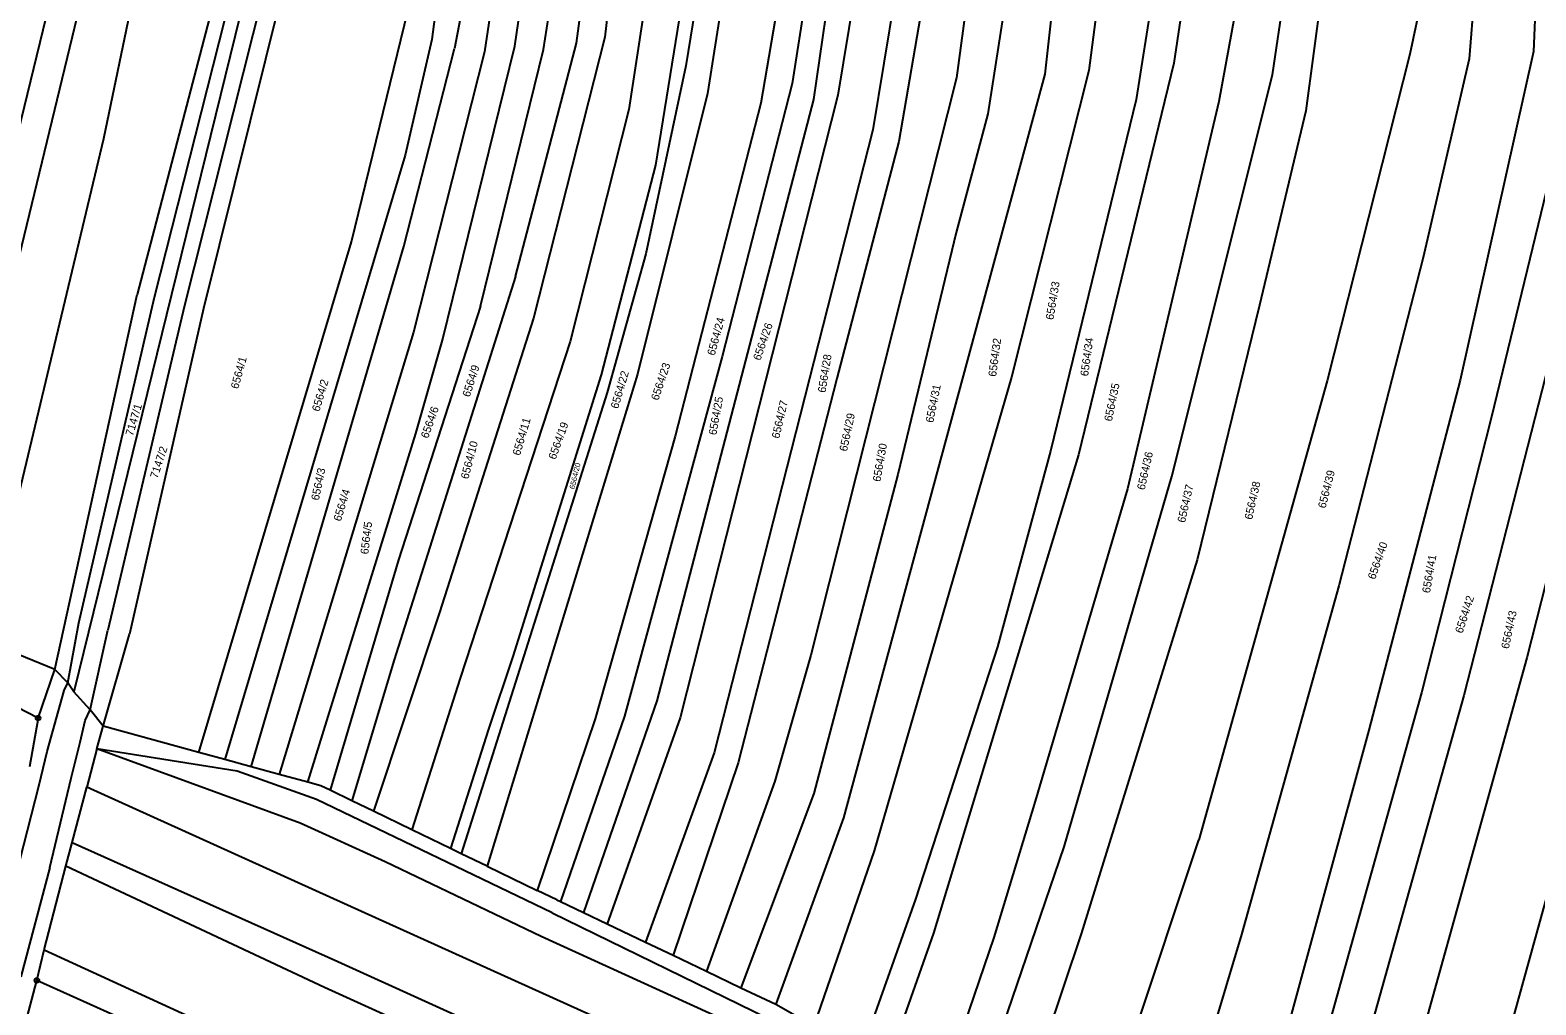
# Model space of a CAD drawing. Extents: x -593183 to -588034, y -1130415 to -1124994.
# Drawn here: x -590118.7 to -589798.8, y -1127318.7 to -1127111.6 of the extents above; entities that cross this region are included whole.
import ezdxf

# ---------------------------------------------------------------- set-up
doc = ezdxf.new("R2010")
doc.units = 0
for name, color, linetype in [('Vrstva 1', 7, 'Continuous'), ('Vrstva 18', 7, 'Continuous'), ('Vrstva 24', 7, 'Continuous'), ('Vrstva 4', 7, 'Continuous')]:
    doc.layers.add(name, color=color, linetype=linetype)

msp = doc.modelspace()

# ---------------------------------------------------------------- linework, layer by layer
at = {"layer": 'Vrstva 1'}
for p, q in [((-590078.66, -1127016.91), (-590103.1, -1127134.74)), ((-589946.93, -1127030.61), (-589963.49, -1127127.13)), ((-589977.84, -1127038.7), (-589991.55, -1127128.47)), ((-590009.67, -1127115.75), (-589997.92, -1127040.57)), ((-589944.31, -1127041.81), (-589956.84, -1127123.01)), ((-590015.76, -1127115.06), (-590005.53, -1127045.29)), ((-590002.67, -1127114.4), (-589993.16, -1127044.37)), ((-589871.03, -1127045.65), (-589883.75, -1127126.41)), ((-590012.4, -1127050.72), (-590022.16, -1127116.26)), ((-589971.44, -1127051.52), (-589985.89, -1127140.34)), ((-589865.33, -1127050.72), (-589875.79, -1127118.64)), ((-589968.36, -1127051.99), (-589979.43, -1127119.22)), ((-589990.6, -1127059.54), (-589996.63, -1127113.11)), ((-589853.93, -1127059.7), (-589866.18, -1127126.78)), ((-589921.48, -1127061.91), (-589934.2, -1127135.29)), ((-589905.01, -1127063), (-589915.26, -1127129.43)), ((-589814.52, -1127064.57), (-589825.62, -1127116.77)), ((-590027.25, -1127067.21), (-590033.38, -1127113.6)), ((-589943.79, -1127067.45), (-589952.3, -1127126.35)), ((-589854.79, -1127121.11), (-589846.55, -1127064.83)), ((-589929.17, -1127068.34), (-589939.69, -1127132.82)), ((-589897.36, -1127068.67), (-589903.13, -1127121.01)), ((-589887.77, -1127074.09), (-589893.81, -1127120.2)), ((-589840.26, -1127072.34), (-589847.69, -1127128.82)), ((-589809.38, -1127072.1), (-589813, -1127117.76)), ((-589939.22, -1127077.27), (-589947.12, -1127125.49)), ((-589915.73, -1127075.5), (-589921.94, -1127121.81)), ((-589967.97, -1127081.9), (-589974.83, -1127125.14)), ((-590023.43, -1127088.18), (-590028.54, -1127115.58)), ((-589798.18, -1127088.86), (-589799.37, -1127116.2)), ((-590070.03, -1127091.92), (-590109.44, -1127252.2)), ((-590077.98, -1127098.88), (-590095.95, -1127167.82)), ((-590064.85, -1127102.12), (-590081.89, -1127170.77)), ((-590145.95, -1127234.13), (-590114.58, -1127106.04)), ((-590050.44, -1127156.62), (-590037.41, -1127103.2)), ((-590108.71, -1127108.66), (-590139.78, -1127236.67)), ((-590039.31, -1127157.64), (-590028.54, -1127115.58)), ((-590033.38, -1127113.6), (-590039.03, -1127138.2)), ((-590031.1, -1127177.49), (-590015.76, -1127115.06)), ((-590023.02, -1127170.25), (-590009.67, -1127115.75)), ((-590015.64, -1127164.01), (-590002.67, -1127114.4)), ((-589996.63, -1127113.11), (-590011.8, -1127172.8)), ((-590022.16, -1127116.26), (-590037.29, -1127175.8)), ((-589875.79, -1127118.64), (-589896.01, -1127201.84)), ((-589825.62, -1127116.77), (-589843.19, -1127186.18)), ((-589813, -1127117.76), (-589822.79, -1127159.98)), ((-589799.37, -1127116.2), (-589814.93, -1127186.01)), ((-589979.43, -1127119.22), (-589987.93, -1127159.16)), ((-589921.94, -1127121.81), (-589952.85, -1127244.43)), ((-589903.13, -1127121.01), (-589945.92, -1127279.01)), ((-589893.81, -1127120.2), (-589910.27, -1127185.38)), ((-589876.18, -1127206.5), (-589854.79, -1127121.11)), ((-589974.83, -1127125.14), (-589989.66, -1127184.71)), ((-589956.84, -1127123.01), (-589971.73, -1127180.98)), ((-589991.55, -1127128.47), (-590003.97, -1127177.77)), ((-589952.3, -1127126.35), (-589985.59, -1127254.15)), ((-589963.49, -1127127.13), (-589981.69, -1127197.87)), ((-589947.12, -1127125.49), (-589980.65, -1127257.72)), ((-589883.75, -1127126.41), (-589901.95, -1127201.09)), ((-589866.18, -1127126.78), (-589885.58, -1127209.07)), ((-589915.26, -1127129.43), (-589922.03, -1127154.63)), ((-589847.69, -1127128.82), (-589857.56, -1127170.1)), ((-590103.1, -1127134.74), (-590128.6, -1127241.27)), ((-589939.69, -1127132.82), (-589973.43, -1127265.2)), ((-590039.03, -1127138.2), (-590077.35, -1127266.6)), ((-589934.2, -1127135.29), (-589947.38, -1127185.68)), ((-589794.34, -1127136.3), (-589808.25, -1127193.78)), ((-589985.89, -1127140.34), (-589997.38, -1127184.84)), ((-589788.84, -1127154.04), (-589814.18, -1127252.97)), ((-590082.86, -1127265.09), (-590050.44, -1127156.62)), ((-589922.03, -1127154.63), (-589934.37, -1127206.02)), ((-589778.24, -1127156.08), (-589800.75, -1127244.96)), ((-590071.78, -1127268.12), (-590039.31, -1127157.64)), ((-589987.93, -1127159.16), (-589996.14, -1127188.63)), ((-589822.79, -1127159.98), (-589840.71, -1127229.68)), ((-590015.64, -1127164.01), (-590041.38, -1127245.44)), ((-590113.44, -1127247.5), (-590095.95, -1127167.82)), ((-589857.56, -1127170.1), (-589870.79, -1127224.15)), ((-590081.89, -1127170.77), (-590097.62, -1127239.96)), ((-590023.02, -1127170.25), (-590040.45, -1127224.16)), ((-590011.8, -1127172.8), (-590031.77, -1127235.37)), ((-590037.29, -1127175.8), (-590065.81, -1127269.76)), ((-590036.76, -1127197.34), (-590031.1, -1127177.49)), ((-590003.97, -1127177.77), (-590027.38, -1127249.28)), ((-589971.73, -1127180.98), (-589992.48, -1127257.39)), ((-589989.66, -1127184.71), (-590021.61, -1127289.27)), ((-589997.38, -1127184.84), (-590016.15, -1127244.74)), ((-589947.38, -1127185.68), (-589968.3, -1127267.3)), ((-589910.27, -1127185.38), (-589939.44, -1127285.97)), ((-589843.19, -1127186.18), (-589870.42, -1127283.66)), ((-589814.93, -1127186.01), (-589834.31, -1127260.38)), ((-589996.14, -1127188.63), (-590027.14, -1127286.6)), ((-589808.25, -1127193.78), (-589823.16, -1127252.4)), ((-590059.76, -1127271.42), (-590036.76, -1127197.34)), ((-589981.69, -1127197.87), (-589998.7, -1127257.93)), ((-589896.01, -1127201.84), (-589926.82, -1127303.45)), ((-589901.95, -1127201.09), (-589913.19, -1127242.68)), ((-589934.37, -1127206.02), (-589952.21, -1127273.79)), ((-589899.06, -1127285.16), (-589876.18, -1127206.5)), ((-589885.58, -1127209.07), (-589905.23, -1127275.44)), ((-590040.45, -1127224.16), (-590055.01, -1127273.13)), ((-589870.79, -1127224.15), (-589895.41, -1127303.59)), ((-590117.04, -1127257.8), (-590176.87, -1127227.11)), ((-589777.34, -1127226.13), (-589806.8, -1127332.6)), ((-589840.71, -1127229.68), (-589861.38, -1127303.77)), ((-590031.77, -1127235.37), (-590045.78, -1127277.59)), ((-590103.21, -1127259.51), (-590097.62, -1127239.96)), ((-590113.44, -1127247.5), (-590128.6, -1127241.27)), ((-589913.19, -1127242.68), (-589930.66, -1127296.29)), ((-590041.38, -1127245.44), (-590050.35, -1127275.38)), ((-590016.15, -1127244.74), (-590021.35, -1127260.13)), ((-589952.85, -1127244.43), (-589960.53, -1127271.22)), ((-589800.75, -1127244.96), (-589828.09, -1127343.18)), ((-590117.04, -1127257.8), (-590113.44, -1127247.5)), ((-590110.71, -1127250.33), (-590113.44, -1127247.5)), ((-590027.38, -1127249.28), (-590037.62, -1127281.53)), ((-590109.44, -1127252.2), (-590110.71, -1127250.33)), ((-590105.98, -1127256.02), (-590109.44, -1127252.2)), ((-589823.16, -1127252.4), (-589845.28, -1127331.83)), ((-589814.18, -1127252.97), (-589837.32, -1127335.75)), ((-590103.21, -1127259.51), (-590105.98, -1127256.02)), ((-589985.59, -1127254.15), (-590001.19, -1127299.1)), ((-590117.04, -1127257.8), (-590118.87, -1127268.16)), ((-590104.52, -1127264.35), (-590103.21, -1127259.51)), ((-590082.86, -1127265.09), (-590103.21, -1127259.51)), ((-589998.7, -1127257.93), (-590010.99, -1127294.39)), ((-589992.48, -1127257.39), (-590006.05, -1127296.78)), ((-589980.65, -1127257.72), (-589996.13, -1127301.51)), ((-590021.35, -1127260.13), (-590029.39, -1127285.51)), ((-589834.31, -1127260.38), (-589855.8, -1127338.99)), ((-590104.52, -1127264.35), (-590106.69, -1127272.46)), ((-590061.33, -1127280.14), (-590104.52, -1127264.35)), ((-590077.35, -1127266.6), (-590082.86, -1127265.09)), ((-589973.43, -1127265.2), (-589988, -1127305.39)), ((-590071.78, -1127268.12), (-590077.35, -1127266.6)), ((-590065.81, -1127269.76), (-590071.78, -1127268.12)), ((-589968.3, -1127267.3), (-589982.15, -1127308.18)), ((-590109.82, -1127284.21), (-590106.69, -1127272.46)), ((-590048.36, -1127298.9), (-590106.69, -1127272.46)), ((-590059.76, -1127271.42), (-590065.81, -1127269.76)), ((-590056.99, -1127272.18), (-590059.76, -1127271.42)), ((-590055.01, -1127273.13), (-590056.99, -1127272.18)), ((-589960.53, -1127271.22), (-589975.01, -1127311.59)), ((-590050.35, -1127275.38), (-590055.01, -1127273.13)), ((-590045.78, -1127277.59), (-590050.35, -1127275.38)), ((-589952.21, -1127273.79), (-589967.71, -1127315.07)), ((-589905.23, -1127275.44), (-589913.99, -1127304.4)), ((-590037.62, -1127281.53), (-590045.78, -1127277.59)), ((-590043.27, -1127288.34), (-590061.33, -1127280.14)), ((-590029.39, -1127285.51), (-590037.62, -1127281.53)), ((-589945.92, -1127279.01), (-589960.3, -1127318.6)), ((-590111.16, -1127289.25), (-590109.82, -1127284.21)), ((-590109.82, -1127284.21), (-590053.38, -1127309.48)), ((-589918.14, -1127341.05), (-589899.06, -1127285.16)), ((-589893.03, -1127351.53), (-589870.42, -1127283.66)), ((-590010.14, -1127304.18), (-590043.27, -1127288.34)), ((-590027.14, -1127286.6), (-590029.39, -1127285.51)), ((-590021.61, -1127289.27), (-590027.14, -1127286.6)), ((-589939.44, -1127285.97), (-589952.22, -1127323.18)), ((-590115.76, -1127307.02), (-590111.16, -1127289.25)), ((-590056.16, -1127315.06), (-590111.16, -1127289.25)), ((-590021.61, -1127289.27), (-590010.99, -1127294.39)), ((-590006.82, -1127296.41), (-590010.99, -1127294.39)), ((-590006.82, -1127296.41), (-590006.05, -1127296.78)), ((-590006.05, -1127296.78), (-590001.19, -1127299.1)), ((-589930.66, -1127296.29), (-589942.18, -1127328.86)), ((-589933.67, -1127350.61), (-590048.36, -1127298.9)), ((-590001.19, -1127299.1), (-589996.13, -1127301.51)), ((-589963.9, -1127325.31), (-590010.14, -1127304.18)), ((-589996.13, -1127301.51), (-589988, -1127305.39)), ((-589926.82, -1127303.45), (-589936.84, -1127331.88)), ((-589913.99, -1127304.4), (-589925.52, -1127337.99)), ((-589895.41, -1127303.59), (-589909.25, -1127344.73)), ((-589861.38, -1127303.77), (-589870.43, -1127333.83)), ((-590117.27, -1127313.52), (-590115.76, -1127307.02)), ((-590115.76, -1127307.02), (-590063.97, -1127330.72)), ((-589988, -1127305.39), (-589982.15, -1127308.18)), ((-590053.38, -1127309.48), (-589938.8, -1127361.46)), ((-589982.15, -1127308.18), (-589975.01, -1127311.59)), ((-590120.04, -1127324), (-590117.27, -1127313.52)), ((-590066.72, -1127336.25), (-590117.27, -1127313.52)), ((-589975.01, -1127311.59), (-589967.71, -1127315.07)), ((-589941.42, -1127366.91), (-590056.16, -1127315.06)), ((-589967.71, -1127315.07), (-589960.3, -1127318.6)), ((-589960.3, -1127318.6), (-589952.22, -1127323.18))]:
    msp.add_line(p, q, dxfattribs=at)
at = {"layer": 'Vrstva 24'}
for centre, radius in [((-590117.04, -1127257.8), 0.5), ((-590117.04, -1127257.8), 0.0327), ((-590117.27, -1127313.52), 0.5), ((-590117.27, -1127313.52), 0.0327)]:
    msp.add_circle(centre, radius, dxfattribs=at)
at = {"layer": 'Vrstva 4'}
for p, q in [((-590092.33, -1127168.4), (-590074.73, -1127098.91)), ((-590068.67, -1127101.61), (-590085.93, -1127170.11)), ((-590108.39, -1127237.55), (-590092.33, -1127168.4)), ((-590085.93, -1127170.11), (-590102.19, -1127239.08)), ((-590110.71, -1127250.33), (-590108.39, -1127237.55)), ((-590105.98, -1127256.02), (-590102.19, -1127239.08)), ((-590115.12, -1127264.89), (-590111.46, -1127251.9)), ((-590111.46, -1127251.9), (-590110.71, -1127250.33)), ((-590107.06, -1127258.29), (-590105.98, -1127256.02)), ((-590108.09, -1127262.88), (-590107.06, -1127258.29)), ((-590110.03, -1127270.56), (-590108.09, -1127262.88)), ((-590116.8, -1127271.95), (-590115.12, -1127264.89)), ((-590074.74, -1127269.09), (-590104.52, -1127264.35)), ((-590057.92, -1127275.11), (-590074.74, -1127269.09)), ((-590120.9, -1127288.04), (-590116.8, -1127271.95)), ((-590114.55, -1127289.55), (-590110.03, -1127270.56)), ((-590007.82, -1127299.18), (-590057.92, -1127275.11)), ((-590114.55, -1127289.55), (-590120.73, -1127312.74)), ((-590007.82, -1127299.18), (-589962.01, -1127321.55))]:
    msp.add_line(p, q, dxfattribs=at)

# ---------------------------------------------------------------- texts
at = {"layer": 'Vrstva 18'}
for s, height, rotation, p in [('6564/33', 1.7, 80.5844, (-589901.34, -1127173.28)), ('6564/24', 1.7, 74.6647, (-589973.3, -1127180.89)), ('6564/26', 1.7, 70.978, (-589963.6, -1127181.96)), ('6564/32', 1.7, 82.3865, (-589913.51, -1127185.34)), ('6564/34', 1.7, 82.0676, (-589893.97, -1127185.25)), ('6564/1', 1.7, 74.5461, (-590074.52, -1127187.98)), ('6564/9', 1.7, 72.1718, (-590025.35, -1127189.72)), ('6564/23', 1.7, 71.5494, (-589985.27, -1127190.44)), ('6564/28', 1.7, 80.9739, (-589949.74, -1127188.76)), ('6564/2', 1.7, 73.3123, (-590057.29, -1127192.8)), ('6564/22', 1.7, 73.517, (-589993.82, -1127192.2)), ('6564/31', 1.7, 78.5557, (-589926.87, -1127195.15)), ('6564/35', 1.7, 78.2202, (-589888.93, -1127194.87)), ('7147/1', 1.7, 73.5602, (-590096.89, -1127197.98)), ('6564/6', 1.7, 70.4522, (-590034.19, -1127198.51)), ('6564/25', 1.7, 79.7444, (-589972.95, -1127197.77)), ('6564/27', 1.7, 77.0757, (-589959.57, -1127198.51)), ('6564/11', 1.7, 73.553, (-590014.68, -1127202.15)), ('6564/19', 1.7, 70.1231, (-590007.11, -1127203.01)), ('6564/29', 1.7, 77.9304, (-589945.19, -1127201.25)), ('6564/10', 1.7, 75.4234, (-590025.64, -1127207.14)), ('7147/2', 1.7, 71.8321, (-590091.68, -1127207.01)), ('6564/30', 1.7, 80.0303, (-589938.09, -1127207.68)), ('6564/36', 1.7, 77.3816, (-589881.96, -1127209.44)), ('6564/3', 1.7, 78.0781, (-590057.4, -1127211.66)), ('6564/20', 1.14, 77.0881, (-590003.06, -1127209.25)), ('6564/39', 1.7, 75.6876, (-589843.54, -1127213.35)), ('6564/37', 1.7, 77.1957, (-589873.38, -1127216.4)), ('6564/38', 1.7, 77.4549, (-589859.13, -1127215.74)), ('6564/4', 1.7, 72.9962, (-590052.73, -1127216.12)), ('6564/5', 1.7, 83.0728, (-590046.89, -1127223.07)), ('6564/40', 1.7, 70.5653, (-589833.02, -1127228.48)), ('6564/41', 1.7, 80.1498, (-589821.36, -1127231.34)), ('6564/42', 1.7, 72.0332, (-589814.45, -1127239.92)), ('6564/43', 1.7, 77.9333, (-589804.6, -1127243.19))]:
    msp.add_text(s, height=height, rotation=rotation, dxfattribs=at).set_placement(p)

doc.saveas('drawing.dxf')
